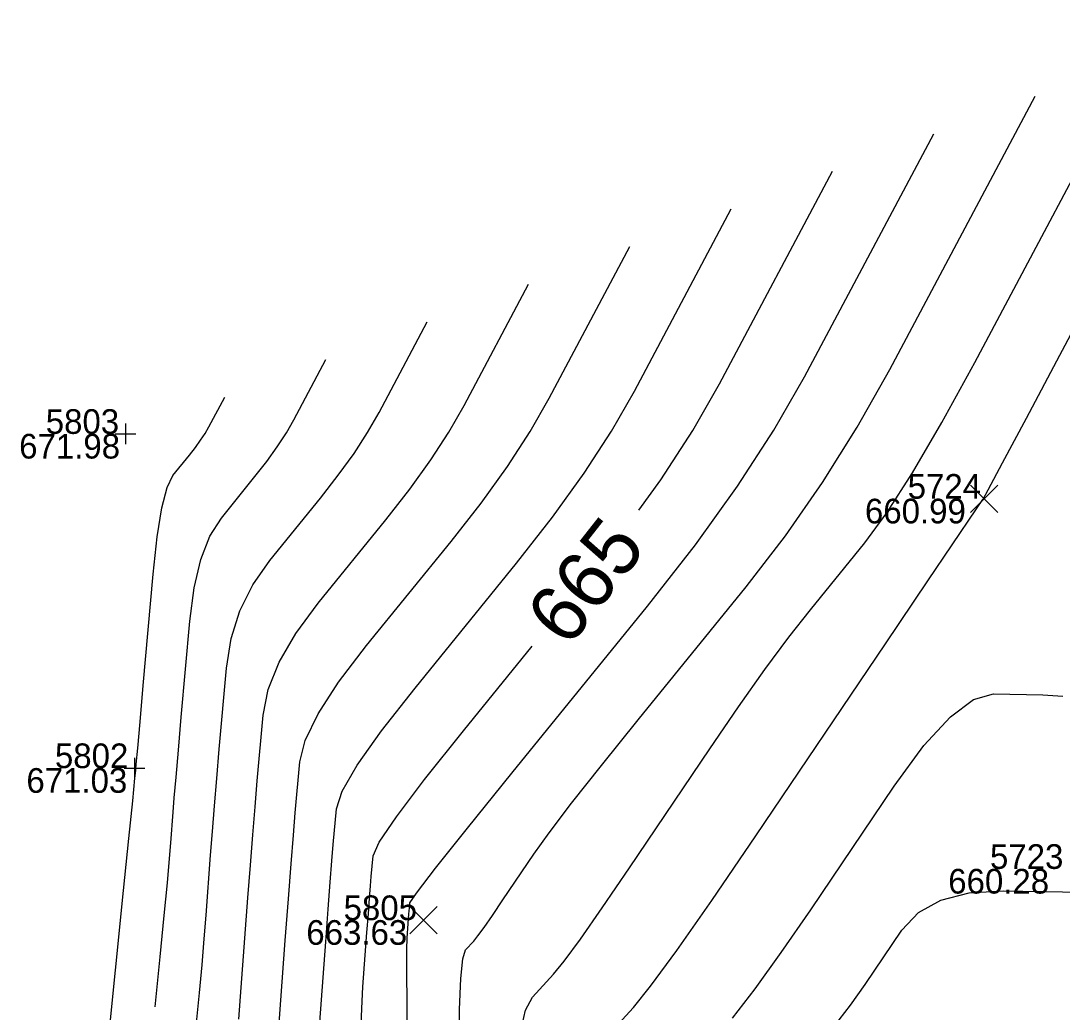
# Model space of a CAD drawing. Extents: x 2129350 to 2137777, y 657588 to 659885.
# Drawn here: x 2132532.7 to 2132583.3, y 657921.6 to 657969.9 of the extents above; entities that cross this region are included whole.
import ezdxf

# ---------------------------------------------------------------- set-up
doc = ezdxf.new("R2010")
doc.units = 0
for name, color, linetype in [('DT_X_Contour_Major', 7, 'Continuous'), ('DT_X_Contour_Minor', 7, 'Continuous'), ('SV_X_Random_Point', 7, 'Continuous'), ('SV_X_Shot_Marker', 7, 'Continuous'), ('SV_X_Text_Elevation', 7, 'Continuous'), ('SV_X_Text_Name', 7, 'Continuous')]:
    doc.layers.add(name, color=color, linetype=linetype)

msp = doc.modelspace()

# ---------------------------------------------------------------- linework, layer by layer
at = {"layer": 'DT_X_Contour_Major'}
for points in [[(2132562.737, 657946.061), (2132563.807, 657947.551), (2132565.355, 657949.936), (2132566.658, 657952.208), (2132572.161, 657962.552)], [(2132539.203, 657921.912), (2132539.447, 657924.338), (2132539.648, 657926.344), (2132539.803, 657927.937), (2132539.912, 657929.115), (2132539.976, 657929.88), (2132540.086, 657931.369), (2132540.142, 657932.076), (2132540.225, 657933.083), (2132540.338, 657934.388), (2132540.479, 657935.992), (2132540.893, 657940.668), (2132541.105, 657942.296), (2132541.432, 657943.675), (2132541.874, 657944.805), (2132542.43, 657945.685), (2132544.064, 657947.7), (2132544.643, 657948.44), (2132545.151, 657949.147), (2132545.59, 657949.823), (2132545.959, 657950.468), (2132547.519, 657953.4)], [(2132549.218, 657920.625), (2132549.256, 657921.823), (2132549.317, 657922.881), (2132549.512, 657925.516), (2132549.579, 657926.427), (2132549.637, 657927.186), (2132549.686, 657927.792), (2132549.724, 657928.246), (2132549.813, 657929.252), (2132550.113, 657929.915), (2132550.945, 657931.151), (2132552.309, 657932.958), (2132554.206, 657935.337), (2132557.549, 657939.457)], [(2132567.291, 657921.356), (2132568.394, 657922.783), (2132569.665, 657924.542), (2132571.103, 657926.631), (2132575.16, 657932.644), (2132576.603, 657934.615), (2132577.89, 657936.019), (2132579.02, 657936.855), (2132579.994, 657937.125), (2132582.382, 657937.087), (2132583.367, 657937.023)]]:
    msp.add_lwpolyline(points, dxfattribs=at)
at = {"layer": 'DT_X_Contour_Minor'}
for points in [[(2132560.824, 657920.078), (2132562.471, 657921.876), (2132563.306, 657922.903), (2132564.578, 657924.637), (2132566.286, 657927.078), (2132568.43, 657930.225), (2132574.729, 657939.56), (2132576.797, 657942.625), (2132579.167, 657946.135), (2132579.469, 657946.581), (2132579.49, 657946.607), (2132579.729, 657947.051), (2132580.429, 657948.365), (2132581.592, 657950.548), (2132583.216, 657953.601), (2132591.875, 657969.874)], [(2132556.986, 657920.669), (2132557.23, 657921.741), (2132557.566, 657922.377), (2132558.586, 657923.491), (2132559.104, 657924.127), (2132559.892, 657925.202), (2132560.95, 657926.714), (2132562.279, 657928.664), (2132566.182, 657934.449), (2132567.586, 657936.499), (2132568.872, 657938.312), (2132570.039, 657939.887), (2132571.088, 657941.225), (2132573.726, 657944.476), (2132574.802, 657945.938), (2132576.053, 657947.889), (2132577.477, 657950.327), (2132579.077, 657953.253), (2132586.946, 657968.044)], [(2132553.989, 657919.73), (2132554.018, 657921.773), (2132554.081, 657923.278), (2132554.177, 657924.246), (2132554.308, 657924.676), (2132554.702, 657925.106), (2132554.902, 657925.352), (2132555.206, 657925.767), (2132555.615, 657926.351), (2132556.128, 657927.104), (2132557.635, 657929.337), (2132558.376, 657930.374), (2132559.468, 657931.808), (2132560.912, 657933.639), (2132562.706, 657935.869), (2132567.961, 657942.344), (2132569.875, 657944.825), (2132571.676, 657947.412), (2132573.363, 657950.105), (2132574.937, 657952.904), (2132582.018, 657966.213)], [(2132551.487, 657919.895), (2132551.462, 657922.035), (2132551.449, 657923.64), (2132551.45, 657924.71), (2132551.463, 657925.245), (2132551.516, 657925.958), (2132551.534, 657926.205), (2132551.55, 657926.41), (2132551.563, 657926.574), (2132551.573, 657926.697), (2132551.597, 657926.969), (2132551.914, 657927.439), (2132552.847, 657928.646), (2132554.396, 657930.589), (2132556.561, 657933.268), (2132563.155, 657941.393), (2132565.487, 657944.377), (2132567.538, 657947.231), (2132569.308, 657949.958), (2132570.797, 657952.556), (2132577.09, 657964.383)], [(2132547.172, 657920.517), (2132547.508, 657925.073), (2132547.625, 657926.65), (2132547.725, 657927.962), (2132547.809, 657929.011), (2132547.875, 657929.795), (2132548.029, 657931.535), (2132548.311, 657932.392), (2132549.042, 657933.656), (2132550.222, 657935.327), (2132551.85, 657937.407), (2132556.791, 657943.496), (2132558.539, 657945.731), (2132560.076, 657947.87), (2132561.402, 657949.913), (2132562.518, 657951.86), (2132567.233, 657960.722)], [(2132545.112, 657919.319), (2132545.54, 657925.13), (2132545.691, 657927.153), (2132545.822, 657928.863), (2132545.934, 657930.26), (2132546.026, 657931.344), (2132546.245, 657933.818), (2132546.51, 657934.868), (2132547.14, 657936.161), (2132548.135, 657937.697), (2132549.495, 657939.476), (2132553.61, 657944.547), (2132555.065, 657946.408), (2132556.345, 657948.189), (2132557.449, 657949.891), (2132558.378, 657951.512), (2132562.304, 657958.891)], [(2132543.284, 657921.302), (2132543.4, 657922.839), (2132543.722, 657927.21), (2132543.841, 657928.794), (2132543.957, 657930.27), (2132544.069, 657931.636), (2132544.177, 657932.894), (2132544.461, 657936.101), (2132544.708, 657937.344), (2132545.237, 657938.666), (2132546.048, 657940.066), (2132547.14, 657941.546), (2132550.428, 657945.598), (2132551.591, 657947.085), (2132552.614, 657948.509), (2132553.496, 657949.868), (2132554.239, 657951.164), (2132557.376, 657957.061)], [(2132541.219, 657921.121), (2132541.364, 657922.589), (2132541.49, 657923.951), (2132541.598, 657925.208), (2132541.688, 657926.36), (2132541.904, 657929.289), (2132541.991, 657930.435), (2132542.091, 657931.676), (2132542.203, 657933.012), (2132542.328, 657934.443), (2132542.677, 657938.385), (2132542.907, 657939.82), (2132543.335, 657941.17), (2132543.961, 657942.436), (2132544.785, 657943.616), (2132547.246, 657946.649), (2132548.117, 657947.762), (2132548.882, 657948.828), (2132549.543, 657949.846), (2132550.099, 657950.816), (2132552.448, 657955.23)], [(2132536.894, 657919.81), (2132537.676, 657927.556), (2132537.932, 657930.1), (2132538.116, 657931.922), (2132538.227, 657933.022), (2132538.264, 657933.401), (2132538.268, 657933.448), (2132538.292, 657933.718), (2132538.36, 657934.489), (2132538.473, 657935.764), (2132538.63, 657937.541), (2132539.109, 657942.951), (2132539.304, 657944.772), (2132539.53, 657946.18), (2132539.787, 657947.174), (2132540.074, 657947.755), (2132540.883, 657948.751), (2132541.169, 657949.117), (2132541.42, 657949.467), (2132541.637, 657949.801), (2132541.82, 657950.119), (2132542.591, 657951.569)], [(2132572.203, 657920.919), (2132573.028, 657921.982), (2132573.747, 657922.995), (2132575.525, 657925.63), (2132576.333, 657926.491), (2132577.424, 657927.098), (2132578.798, 657927.45), (2132580.455, 657927.549), (2132585.251, 657927.473)]]:
    msp.add_lwpolyline(points, dxfattribs=at)
at = {"layer": 'SV_X_Random_Point'}
for p, q in [((2132578.869, 657945.956), (2132580.203, 657947.291)), ((2132578.869, 657947.291), (2132580.203, 657945.956)), ((2132551.592, 657925.454), (2132552.926, 657926.789)), ((2132551.592, 657926.789), (2132552.926, 657925.454))]:
    msp.add_line(p, q, dxfattribs=at)
at = {"layer": 'SV_X_Shot_Marker'}
for p, q in [((2132537.771, 657950.279), (2132537.771, 657949.279)), ((2132537.271, 657949.779), (2132538.271, 657949.779)), ((2132537.771, 657949.779), (2132537.771, 657949.779)), ((2132538.208, 657934.017), (2132538.208, 657933.017)), ((2132537.708, 657933.517), (2132538.708, 657933.517)), ((2132538.208, 657933.517), (2132538.208, 657933.517))]:
    msp.add_line(p, q, dxfattribs=at)

# ---------------------------------------------------------------- texts
at = {"layer": 'DT_X_Contour_Major'}
msp.add_text('665', height=2.8, rotation=51.8473, dxfattribs=at).set_placement((2132559.296, 657939.318))
at = {"layer": 'SV_X_Text_Elevation'}
for s, p in [('671.98', (2132532.594, 657948.579)), ('660.99', (2132573.735, 657945.424)), ('671.03', (2132532.946, 657932.317)), ('660.28', (2132577.785, 657927.415)), ('663.63', (2132546.562, 657924.922))]:
    msp.add_text(s, height=1.2, dxfattribs=at).set_placement(p)
at = {"layer": 'SV_X_Text_Name'}
for s, p in [('5803', (2132533.888, 657949.779)), ('5724', (2132575.813, 657946.624)), ('5802', (2132534.334, 657933.517)), ('5723', (2132579.816, 657928.615)), ('5805', (2132548.376, 657926.122))]:
    msp.add_text(s, height=1.2, dxfattribs=at).set_placement(p)

doc.saveas('drawing.dxf')
